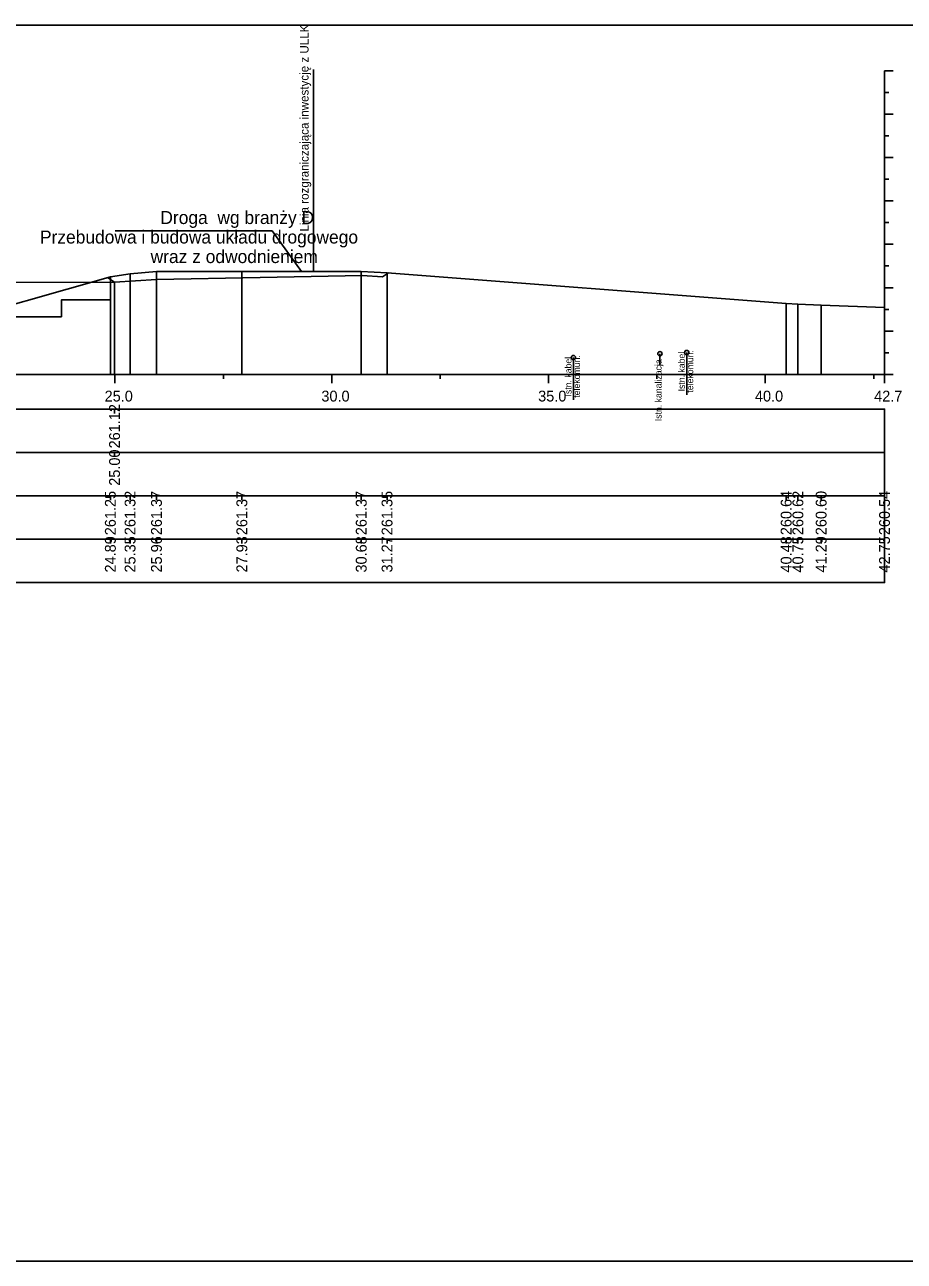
# Model space of a CAD drawing. Extents: x 6516023 to 6560129, y 5513077 to 5529206.
# Drawn here: x 6519533.13 to 6519553.42, y 5514484.66 to 5514513.17 of the extents above; entities that cross this region are included whole.
import ezdxf

# ---------------------------------------------------------------- set-up
doc = ezdxf.new("R2010")
doc.units = 0
for name, color, linetype in [('IR_default', 7, 'Continuous'), ('TOR_PRZEK_P-inne branze', 7, 'Continuous'), ('TOR_PRZEK_P-kable', 7, 'Continuous'), ('TOR_PRZEK_P-schodkowanie+wymiana', 7, 'Continuous'), ('TOR_PRZEK_P-tabelka istniejace', 7, 'Continuous'), ('TOR_PRZEK_P-tabelka projektowane', 7, 'Continuous'), ('TOR_PRZEK_P-teren istniejacy', 7, 'Continuous'), ('TOR_PRZEK_P-uklad odniesienia', 7, 'Continuous'), ('TOR_PRZEK_P-warstwa ochronna II', 7, 'Continuous'), ('TOR_PS_T-granica PKP-projektowana', 7, 'Continuous'), ('TOR_RAMKI-ramka+tabelka 1', 7, 'Continuous')]:
    doc.layers.add(name, color=color, linetype=linetype)

msp = doc.modelspace()

# ---------------------------------------------------------------- linework, layer by layer
at = {"layer": 'IR_default'}
msp.add_lwpolyline([(6519532.618, 5514507.226), (6519535.203, 5514507.235)], dxfattribs=at)
at = {"layer": 'TOR_PRZEK_P-inne branze'}
for p, q in [((6519538.84, 5514508.413), (6519535.216, 5514508.413)), ((6519539.516, 5514507.479), (6519538.84, 5514508.413))]:
    msp.add_line(p, q, dxfattribs=at)
msp.add_lwpolyline([(6519535.044, 5514507.341), (6519535.203, 5514507.235), (6519536.17, 5514507.293), (6519538.56, 5514507.34), (6519540.915, 5514507.387), (6519541.386, 5514507.359), (6519541.521, 5514507.449)], dxfattribs=at)
at = {"layer": 'TOR_PRZEK_P-kable'}
for p, q in [((6519545.787, 5514505.494), (6519545.787, 5514504.521)), ((6519547.783, 5514505.584), (6519547.783, 5514505.314)), ((6519548.402, 5514505.611), (6519548.402, 5514504.638))]:
    msp.add_line(p, q, dxfattribs=at)
for centre in [(6519548.402, 5514505.611), (6519545.787, 5514505.494), (6519547.783, 5514505.584)]:
    msp.add_circle(centre, 0.05, dxfattribs=at)
at = {"layer": 'TOR_PRZEK_P-schodkowanie+wymiana'}
msp.add_lwpolyline([(6519529.158, 5514505.748), (6519531.369, 5514505.745), (6519531.369, 5514506.13), (6519532.512, 5514506.13), (6519532.512, 5514506.434), (6519533.978, 5514506.434), (6519533.978, 5514506.823), (6519535.106, 5514506.826), (6519535.106, 5514507.235)], dxfattribs=at)
at = {"layer": 'TOR_PRZEK_P-tabelka istniejace'}
for p, q in [((6519535.106, 5514502.206), (6519535.106, 5514502.306)), ((6519535.561, 5514502.206), (6519535.561, 5514502.306)), ((6519536.17, 5514502.206), (6519536.17, 5514502.306)), ((6519538.139, 5514502.206), (6519538.139, 5514502.306)), ((6519540.893, 5514502.206), (6519540.893, 5514502.306)), ((6519541.488, 5514502.206), (6519541.488, 5514502.306)), ((6519550.694, 5514502.206), (6519550.694, 5514502.306)), ((6519550.965, 5514502.206), (6519550.965, 5514502.306)), ((6519551.501, 5514502.206), (6519551.501, 5514502.306)), ((6519552.963, 5514502.206), (6519552.963, 5514502.306)), ((6519459.163, 5514501.306), (6519552.963, 5514501.306)), ((6519535.106, 5514501.206), (6519535.106, 5514501.306)), ((6519535.561, 5514501.206), (6519535.561, 5514501.306)), ((6519536.17, 5514501.206), (6519536.17, 5514501.306)), ((6519538.139, 5514501.206), (6519538.139, 5514501.306)), ((6519540.893, 5514501.206), (6519540.893, 5514501.306)), ((6519541.488, 5514501.206), (6519541.488, 5514501.306)), ((6519550.694, 5514501.206), (6519550.694, 5514501.306)), ((6519550.965, 5514501.206), (6519550.965, 5514501.306)), ((6519551.501, 5514501.206), (6519551.501, 5514501.306)), ((6519552.963, 5514501.206), (6519552.963, 5514501.306))]:
    msp.add_line(p, q, dxfattribs=at)
for points in [[(6519535.106, 5514507.359), (6519535.106, 5514505.306), (6519535.106, 5514505.176), (6519535.106, 5514505.106)], [(6519535.561, 5514507.429), (6519535.561, 5514505.306), (6519535.561, 5514505.176), (6519535.561, 5514505.106)], [(6519536.17, 5514507.48), (6519536.17, 5514505.306), (6519536.17, 5514505.176), (6519536.17, 5514505.106)], [(6519538.139, 5514507.479), (6519538.139, 5514505.306), (6519538.139, 5514505.176), (6519538.139, 5514505.106)], [(6519540.893, 5514507.478), (6519540.893, 5514505.306), (6519540.893, 5514505.176), (6519540.893, 5514505.106)], [(6519541.488, 5514507.451), (6519541.488, 5514505.306), (6519541.488, 5514505.176), (6519541.488, 5514505.106)], [(6519550.694, 5514506.745), (6519550.694, 5514505.306), (6519550.694, 5514505.176), (6519550.694, 5514505.106)], [(6519550.965, 5514506.726), (6519550.965, 5514505.306), (6519550.965, 5514505.176), (6519550.965, 5514505.106)], [(6519551.501, 5514506.704), (6519551.501, 5514505.306), (6519551.501, 5514505.176), (6519551.501, 5514505.106)], [(6519552.963, 5514506.648), (6519552.963, 5514505.306), (6519552.963, 5514505.176), (6519552.963, 5514505.106)]]:
    msp.add_lwpolyline(points, dxfattribs=at)
msp.add_lwpolyline([(6519459.163, 5514502.306), (6519459.163, 5514500.306), (6519552.963, 5514500.306), (6519552.963, 5514502.306)], close=True, dxfattribs=at)
at = {"layer": 'TOR_PRZEK_P-tabelka projektowane'}
for p, q in [((6519535.203, 5514504.206), (6519535.203, 5514504.306)), ((6519459.163, 5514503.306), (6519552.963, 5514503.306)), ((6519535.203, 5514503.206), (6519535.203, 5514503.306))]:
    msp.add_line(p, q, dxfattribs=at)
msp.add_lwpolyline([(6519535.203, 5514507.235), (6519535.203, 5514505.106)], dxfattribs=at)
msp.add_lwpolyline([(6519459.163, 5514504.306), (6519459.163, 5514502.306), (6519552.963, 5514502.306), (6519552.963, 5514504.306)], close=True, dxfattribs=at)
at = {"layer": 'TOR_PRZEK_P-teren istniejacy'}
msp.add_lwpolyline([(6519531.161, 5514506.237), (6519535.106, 5514507.359), (6519535.561, 5514507.429), (6519536.17, 5514507.48), (6519538.139, 5514507.479), (6519540.893, 5514507.478), (6519541.488, 5514507.451), (6519550.694, 5514506.745), (6519550.965, 5514506.726), (6519551.501, 5514506.704), (6519552.963, 5514506.648)], dxfattribs=at)
at = {"layer": 'TOR_PRZEK_P-uklad odniesienia'}
for p, q in [((6519552.963, 5514512.106), (6519552.963, 5514505.106)), ((6519553.163, 5514512.106), (6519552.963, 5514512.106)), ((6519553.063, 5514511.606), (6519552.963, 5514511.606)), ((6519553.163, 5514511.106), (6519552.963, 5514511.106)), ((6519553.063, 5514510.606), (6519552.963, 5514510.606)), ((6519553.163, 5514510.106), (6519552.963, 5514510.106)), ((6519553.063, 5514509.606), (6519552.963, 5514509.606)), ((6519553.163, 5514509.106), (6519552.963, 5514509.106)), ((6519553.063, 5514508.606), (6519552.963, 5514508.606)), ((6519553.163, 5514508.106), (6519552.963, 5514508.106)), ((6519553.063, 5514507.606), (6519552.963, 5514507.606)), ((6519553.163, 5514507.106), (6519552.963, 5514507.106)), ((6519553.063, 5514506.606), (6519552.963, 5514506.606)), ((6519553.163, 5514506.106), (6519552.963, 5514506.106)), ((6519553.063, 5514505.606), (6519552.963, 5514505.606)), ((6519462.963, 5514505.106), (6519552.963, 5514505.106)), ((6519535.213, 5514504.906), (6519535.213, 5514505.106)), ((6519537.713, 5514505.006), (6519537.713, 5514505.106)), ((6519540.213, 5514504.906), (6519540.213, 5514505.106)), ((6519542.713, 5514505.006), (6519542.713, 5514505.106)), ((6519545.213, 5514504.906), (6519545.213, 5514505.106)), ((6519547.713, 5514505.006), (6519547.713, 5514505.106)), ((6519550.213, 5514504.906), (6519550.213, 5514505.106)), ((6519552.713, 5514505.006), (6519552.713, 5514505.106)), ((6519552.963, 5514504.906), (6519552.963, 5514505.106)), ((6519553.163, 5514505.106), (6519552.963, 5514505.106))]:
    msp.add_line(p, q, dxfattribs=at)
at = {"layer": 'TOR_PRZEK_P-warstwa ochronna II'}
msp.add_lwpolyline([(6519495.911, 5514507.014), (6519497.063, 5514506.246), (6519497.463, 5514506.246), (6519501.713, 5514508.472), (6519505.713, 5514508.632), (6519506.463, 5514508.662), (6519508.02, 5514508.662), (6519509.463, 5514508.666), (6519510.213, 5514508.636), (6519512.913, 5514508.528), (6519513.313, 5514508.529), (6519516.013, 5514508.637), (6519516.763, 5514508.667), (6519518.376, 5514508.733), (6519520.013, 5514508.665), (6519520.763, 5514508.635), (6519523.463, 5514508.527), (6519523.863, 5514508.75), (6519525.995, 5514508.665), (6519526.745, 5514508.635), (6519530.745, 5514508.475), (6519532.618, 5514507.226), (6519535.203, 5514507.235)], dxfattribs=at)
at = {"layer": 'TOR_PS_T-granica PKP-projektowana'}
msp.add_line((6519539.791, 5514507.479), (6519539.791, 5514512.137), dxfattribs=at)
at = {"layer": 'TOR_RAMKI-ramka+tabelka 1'}
msp.add_lwpolyline([(6519359.513, 5514513.156), (6519607.013, 5514513.156), (6519607.013, 5514484.656), (6519359.513, 5514484.656)], close=True, dxfattribs=at)

# ---------------------------------------------------------------- texts
at = {"layer": 'TOR_PRZEK_P-inne branze'}
for s, p in [('Droga  wg branży D', (6519536.26, 5514508.574)), ('Przebudowa i budowa układu drogowego', (6519533.482, 5514508.124)), ('wraz z odwodnieniem ', (6519536.035, 5514507.674))]:
    msp.add_text(s, height=0.3, dxfattribs=at).set_placement(p)
at = {"layer": 'TOR_PRZEK_P-kable'}
for s, height, p in [('telekomun.', 0.15, (6519548.551, 5514504.686)), ('Istn. kabel', 0.14999, (6519545.743, 5514504.597)), ('telekomun.', 0.15, (6519545.937, 5514504.569)), ('Istn. kanalizacja', 0.14999, (6519547.821, 5514504.027)), ('Istn. kabel', 0.14999, (6519548.357, 5514504.714))]:
    msp.add_text(s, height=height, rotation=90.0511, dxfattribs=at).set_placement(p)
at = {"layer": 'TOR_PRZEK_P-tabelka istniejace'}
for s, p in [('261.25', (6519535.231, 5514501.397)), ('261.32', (6519535.686, 5514501.4)), ('261.37', (6519536.295, 5514501.398)), ('261.37', (6519538.264, 5514501.398)), ('261.37', (6519541.018, 5514501.398)), ('261.35', (6519541.613, 5514501.397)), ('260.64', (6519550.819, 5514501.399)), ('260.62', (6519551.09, 5514501.4)), ('260.60', (6519551.626, 5514501.398)), ('260.54', (6519553.088, 5514501.399)), ('24.89', (6519535.231, 5514500.538)), ('25.35', (6519535.686, 5514500.537)), ('25.96', (6519536.295, 5514500.538)), ('27.93', (6519538.264, 5514500.538)), ('30.68', (6519541.018, 5514500.538)), ('31.27', (6519541.613, 5514500.538)), ('40.48', (6519550.819, 5514500.538)), ('40.75', (6519551.09, 5514500.537)), ('41.29', (6519551.626, 5514500.538)), ('42.75', (6519553.088, 5514500.537))]:
    msp.add_text(s, height=0.25, rotation=90, dxfattribs=at).set_placement(p)
at = {"layer": 'TOR_PRZEK_P-tabelka projektowane'}
for s, p in [('261.12', (6519535.328, 5514503.4)), ('25.00', (6519535.328, 5514502.538))]:
    msp.add_text(s, height=0.25, rotation=90, dxfattribs=at).set_placement(p)
at = {"layer": 'TOR_PRZEK_P-uklad odniesienia'}
for s, p in [('25.0', (6519534.974, 5514504.481)), ('30.0', (6519539.974, 5514504.481)), ('35.0', (6519544.974, 5514504.481)), ('40.0', (6519549.974, 5514504.481)), ('42.7', (6519552.724, 5514504.481))]:
    msp.add_text(s, height=0.25, dxfattribs=at).set_placement(p)
at = {"layer": 'TOR_PS_T-granica PKP-projektowana'}
msp.add_text('Linia rozgraniczająca inwestycję z ULLK', height=0.2, rotation=90.0511, dxfattribs=at).set_placement((6519539.681, 5514508.401))

doc.saveas('drawing.dxf')
